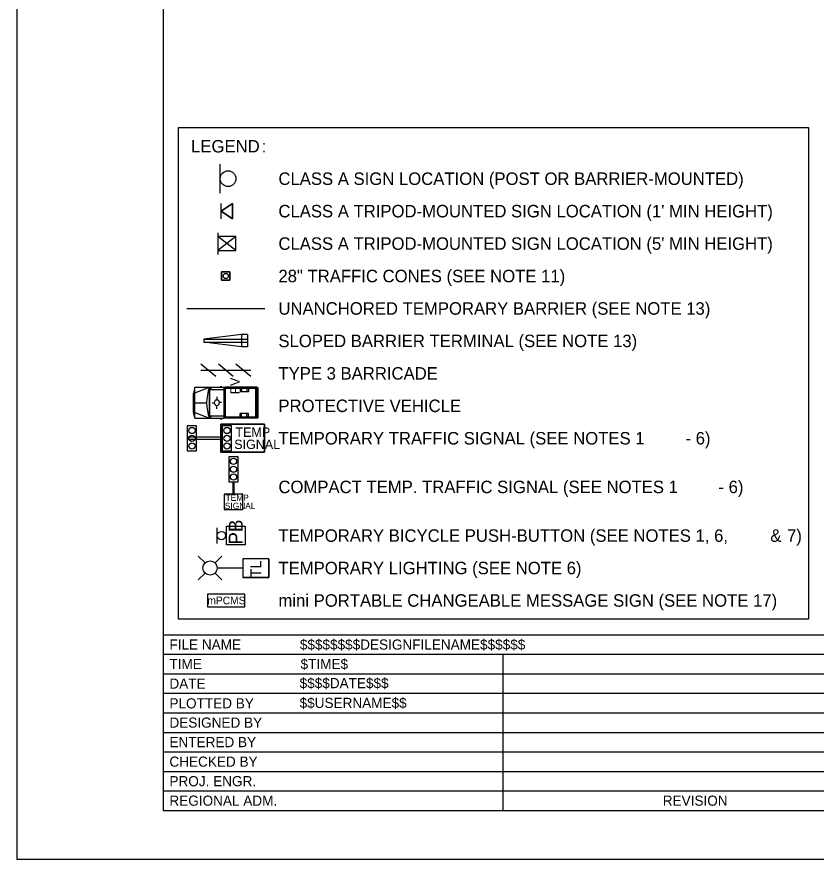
# Model space of a CAD drawing. Extents: x 99982 to 100176, y 99905 to 100011.
# Drawn here: x 100099.06 to 100104.19, y 99969.69 to 99975.09 of the extents above; entities that cross this region are included whole.
import ezdxf

# ---------------------------------------------------------------- set-up
doc = ezdxf.new("R2010")
doc.units = 0
for name, color, linetype in [('SH_GI_PlotLimits', 7, 'Continuous'), ('SH_GI_SheetBorder', 7, 'Continuous'), ('SH_GI_SheetTextInCells', 7, 'Continuous'), ('SH_GI_TitleBlockText', 7, 'Continuous'), ('TR_WZ_BarricadeType3', 7, 'Continuous'), ('TR_WZ_BarrierTemp', 7, 'Continuous'), ('TR_WZ_PortableChangeMessageSign', 7, 'Continuous'), ('TR_WZ_PortableLightStandard', 7, 'Continuous'), ('TR_WZ_PortableSignMount5ftMinBlk-Wht', 7, 'Continuous'), ('TR_WZ_PortableSignMountBlk-Wht', 7, 'Continuous'), ('TR_WZ_ProtectiveVehicle', 7, 'Continuous'), ('TR_WZ_ScaleTerminalEndSection', 7, 'Continuous'), ('TR_WZ_Sign', 7, 'Continuous'), ('TR_WZ_TempSignal', 7, 'Continuous'), ('TR_WZ_TrafficCone', 7, 'Continuous'), ('TR_WZ_WorkZoneDetails', 7, 'Continuous'), ('TR_WZ_WorkZoneTextCurrent', 7, 'Continuous')]:
    doc.layers.add(name, color=color, linetype=linetype)

msp = doc.modelspace()

# ---------------------------------------------------------------- linework, layer by layer
at = {"layer": 'SH_GI_PlotLimits'}
msp.add_lwpolyline([(100099.0625, 99969.6875), (100116.0625, 99969.6875), (100116.0625, 99980.6875), (100099.0625, 99980.6875)], close=True, dxfattribs=at)
at = {"layer": 'SH_GI_SheetBorder'}
for p, q in [((100100, 99980.375), (100100, 99970)), ((100100, 99971.1259), (100115.75, 99971.1259)), ((100100, 99971.0008), (100107.4566, 99971.0008)), ((100102.179, 99971.0008), (100102.179, 99970)), ((100100, 99970.8757), (100102.1821, 99970.8757)), ((100102.1821, 99970.8757), (100105.4466, 99970.8757)), ((100100, 99970.7506), (100102.1821, 99970.7506)), ((100102.1821, 99970.7506), (100105.4466, 99970.7506)), ((100100, 99970.6255), (100105.4466, 99970.6255)), ((100100, 99970.5004), (100105.4466, 99970.5004)), ((100100, 99970.3753), (100105.4466, 99970.3753)), ((100100, 99970.2502), (100105.4466, 99970.2502)), ((100100, 99970.1251), (100105.4466, 99970.1251)), ((100100, 99970), (100115.75, 99970))]:
    msp.add_line(p, q, dxfattribs=at)
at = {"layer": 'TR_WZ_BarricadeType3'}
for p, q in [((100100.3381, 99972.7823), (100100.2425, 99972.8615)), ((100100.2425, 99972.8219), (100100.5625, 99972.8219)), ((100100.4503, 99972.7823), (100100.3547, 99972.8615)), ((100100.5625, 99972.7823), (100100.4669, 99972.8615))]:
    msp.add_line(p, q, dxfattribs=at)
at = {"layer": 'TR_WZ_BarrierTemp'}
msp.add_line((100100.1525, 99973.2179), (100100.6525, 99973.2179), dxfattribs=at)
at = {"layer": 'TR_WZ_PortableChangeMessageSign'}
msp.add_lwpolyline([(100100.2841, 99971.3059), (100100.5241, 99971.3059), (100100.5241, 99971.3859), (100100.2841, 99971.3859)], close=True, dxfattribs=at)
msp.add_lwpolyline([(100100.2841, 99971.3059), (100100.5241, 99971.3059), (100100.5241, 99971.3859), (100100.2841, 99971.3859), (100100.2841, 99971.3059)], dxfattribs=at)
at = {"layer": 'TR_WZ_PortableLightStandard'}
for p, q in [((100100.2692, 99971.5863), (100100.2261, 99971.6293)), ((100100.3339, 99971.5863), (100100.377, 99971.6293)), ((100100.6777, 99971.6139), (100100.5117, 99971.6139)), ((100100.5117, 99971.6139), (100100.5117, 99971.4939)), ((100100.6777, 99971.6139), (100100.5117, 99971.6139)), ((100100.6777, 99971.6139), (100100.6777, 99971.4939)), ((100100.2692, 99971.5215), (100100.2261, 99971.4784)), ((100100.3339, 99971.5215), (100100.377, 99971.4784)), ((100100.5117, 99971.5539), (100100.3473, 99971.5539)), ((100100.6777, 99971.4939), (100100.5117, 99971.4939)), ((100100.5117, 99971.4939), (100100.6777, 99971.4939))]:
    msp.add_line(p, q, dxfattribs=at)
for points in [[(100100.5117, 99971.6139), (100100.5117, 99971.5539), (100100.5117, 99971.4939)], [(100100.6777, 99971.4939), (100100.6777, 99971.5539), (100100.6777, 99971.6139)]]:
    msp.add_lwpolyline(points, dxfattribs=at)
msp.add_circle((100100.3015, 99971.5539), 0.0457, dxfattribs=at)
msp.add_circle((100100.3015, 99971.5539), 0.0457, dxfattribs=at)
at = {"layer": 'TR_WZ_PortableSignMount5ftMinBlk-Wht'}
for p, q in [((100100.3512, 99973.7029), (100100.3512, 99973.5649)), ((100100.4663, 99973.5891), (100100.3512, 99973.6787)), ((100100.4663, 99973.6787), (100100.3512, 99973.5891)), ((100100.4088, 99973.6339), (100100.4088, 99973.6339)), ((100100.4089, 99973.6338), (100100.4089, 99973.6338))]:
    msp.add_line(p, q, dxfattribs=at)
msp.add_lwpolyline([(100100.4663, 99973.5891), (100100.4663, 99973.6787), (100100.3512, 99973.6787), (100100.3512, 99973.5891)], close=True, dxfattribs=at)
at = {"layer": 'TR_WZ_PortableSignMountBlk-Wht'}
msp.add_line((100100.3728, 99973.7919), (100100.3728, 99973.8919), dxfattribs=at)
msp.add_lwpolyline([(100100.3728, 99973.8418), (100100.4447, 99973.8919), (100100.4447, 99973.7919)], close=True, dxfattribs=at)
at = {"layer": 'TR_WZ_ProtectiveVehicle'}
for p, q in [((100100.2036, 99972.7139), (100100.1944, 99972.6735)), ((100100.2036, 99972.5139), (100100.2036, 99972.7139)), ((100100.2036, 99972.7139), (100100.3925, 99972.7139)), ((100100.2036, 99972.6773), (100100.2981, 99972.7139)), ((100100.2981, 99972.5139), (100100.2981, 99972.7139)), ((100100.2998, 99972.5139), (100100.2998, 99972.7139)), ((100100.3098, 99972.6984), (100100.2998, 99972.7139)), ((100100.3668, 99972.7167), (100100.3781, 99972.7167)), ((100100.3925, 99972.5139), (100100.3925, 99972.7139)), ((100100.601, 99972.7139), (100100.3953, 99972.7139)), ((100100.3953, 99972.5139), (100100.3953, 99972.7139)), ((100100.601, 99972.5139), (100100.601, 99972.7139)), ((100100.6061, 99972.7106), (100100.6017, 99972.7106)), ((100100.6017, 99972.5172), (100100.6017, 99972.7106)), ((100100.1944, 99972.5543), (100100.1944, 99972.6735)), ((100100.2998, 99972.6984), (100100.3925, 99972.6984)), ((100100.3458, 99972.6524), (100100.3455, 99972.6373)), ((100100.5952, 99972.7059), (100100.4011, 99972.7059)), ((100100.4011, 99972.5219), (100100.4011, 99972.7059)), ((100100.4938, 99972.7059), (100100.4938, 99972.6829)), ((100100.5488, 99972.6829), (100100.4938, 99972.6829)), ((100100.5038, 99972.7059), (100100.5038, 99972.6829)), ((100100.5378, 99972.7059), (100100.5378, 99972.6829)), ((100100.5488, 99972.7059), (100100.5488, 99972.6829)), ((100100.5952, 99972.5219), (100100.5952, 99972.7059)), ((100100.6106, 99972.5233), (100100.6106, 99972.7045)), ((100100.2036, 99972.6139), (100100.2795, 99972.6139)), ((100100.315, 99972.6138), (100100.3276, 99972.6138)), ((100100.3592, 99972.6142), (100100.3592, 99972.6142)), ((100100.376, 99972.6147), (100100.3611, 99972.6143)), ((100100.6106, 99972.628), (100100.6017, 99972.6242)), ((100100.6106, 99972.5998), (100100.6017, 99972.6036)), ((100100.6082, 99972.6139), (100100.6041, 99972.6139)), ((100100.6061, 99972.6111), (100100.6061, 99972.6167)), ((100100.2036, 99972.5139), (100100.1944, 99972.5543)), ((100100.2036, 99972.5505), (100100.2981, 99972.5139)), ((100100.3451, 99972.5743), (100100.3451, 99972.5904)), ((100100.5488, 99972.5449), (100100.4938, 99972.5449)), ((100100.4938, 99972.5219), (100100.4938, 99972.5449)), ((100100.5038, 99972.5219), (100100.5038, 99972.5449)), ((100100.5378, 99972.5219), (100100.5378, 99972.5449)), ((100100.5488, 99972.5219), (100100.5488, 99972.5449)), ((100100.2036, 99972.5139), (100100.3925, 99972.5139)), ((100100.2998, 99972.5139), (100100.3118, 99972.5294)), ((100100.2998, 99972.5294), (100100.3925, 99972.5294)), ((100100.3668, 99972.5111), (100100.3781, 99972.5111)), ((100100.601, 99972.5139), (100100.3953, 99972.5139)), ((100100.5952, 99972.5219), (100100.4011, 99972.5219)), ((100100.6061, 99972.5172), (100100.6017, 99972.5172))]:
    msp.add_line(p, q, dxfattribs=at)
for centre, major_axis, start_param, end_param in [((100100.4331, 99972.6139), (0, -0.2099), 4.215852, 5.209111), ((100100.6061, 99972.7045), (0, 0.0061), 4.712389, 6.283185), ((100100.6061, 99972.5233), (0, -0.0061), 6.283185, 7.853982)]:
    msp.add_ellipse(centre, major_axis=major_axis, ratio=0.73155, start_param=start_param, end_param=end_param, dxfattribs=at)
for centre, major_axis in [((100100.3451, 99972.6139), (0, 0.0193)), ((100100.6061, 99972.6139), (0, 0.00282))]:
    msp.add_ellipse(centre, major_axis=major_axis, ratio=0.73155, dxfattribs=at)
at = {"layer": 'TR_WZ_ScaleTerminalEndSection'}
for p, q in [((100100.5025, 99973.051), (100100.2625, 99973.021)), ((100100.5025, 99973.051), (100100.5025, 99972.971)), ((100100.5425, 99973.051), (100100.5025, 99973.051)), ((100100.5425, 99973.051), (100100.5425, 99972.971)), ((100100.2625, 99973.021), (100100.5425, 99973.021)), ((100100.2625, 99973.021), (100100.2625, 99973.001)), ((100100.2625, 99973.001), (100100.5425, 99973.001)), ((100100.5025, 99972.971), (100100.2625, 99973.001)), ((100100.5425, 99972.971), (100100.5025, 99972.971))]:
    msp.add_line(p, q, dxfattribs=at)
at = {"layer": 'TR_WZ_Sign'}
for p, q in [((100100.3668, 99973.9567), (100100.3668, 99974.1431)), ((100100.3474, 99971.7119), (100100.3474, 99971.8119))]:
    msp.add_line(p, q, dxfattribs=at)
for centre, radius in [((100100.4172, 99974.05), 0.0504), ((100100.4172, 99974.05), 0.0504), ((100100.3744, 99971.762), 0.027), ((100100.3744, 99971.762), 0.027)]:
    msp.add_circle(centre, radius, dxfattribs=at)
at = {"layer": 'TR_WZ_TempSignal'}
for p, q in [((100100.215, 99972.4658), (100100.1551, 99972.4658)), ((100100.1551, 99972.4658), (100100.1551, 99972.306)), ((100100.215, 99972.306), (100100.215, 99972.4658)), ((100100.3701, 99972.4759), (100100.6501, 99972.4759)), ((100100.3701, 99972.2959), (100100.3701, 99972.4759)), ((100100.6501, 99972.4759), (100100.3701, 99972.4759)), ((100100.3701, 99972.4759), (100100.3701, 99972.3926)), ((100100.44, 99972.4658), (100100.3801, 99972.4658)), ((100100.3801, 99972.4658), (100100.3801, 99972.306)), ((100100.44, 99972.306), (100100.44, 99972.4658)), ((100100.6501, 99972.4759), (100100.6501, 99972.2959)), ((100100.6501, 99972.2959), (100100.6501, 99972.4759)), ((100100.3701, 99972.3926), (100100.1551, 99972.3926)), ((100100.1551, 99972.3926), (100100.1551, 99972.3792)), ((100100.3701, 99972.3792), (100100.3701, 99972.3926)), ((100100.3701, 99972.3926), (100100.3701, 99972.3792)), ((100100.1551, 99972.3792), (100100.3701, 99972.3792)), ((100100.3701, 99972.3792), (100100.3701, 99972.2959)), ((100100.1551, 99972.306), (100100.215, 99972.306)), ((100100.6501, 99972.2959), (100100.3701, 99972.2959)), ((100100.3701, 99972.2959), (100100.6501, 99972.2959)), ((100100.3801, 99972.306), (100100.44, 99972.306)), ((100100.4819, 99972.2672), (100100.422, 99972.2672)), ((100100.422, 99972.2672), (100100.422, 99972.1075)), ((100100.4819, 99972.1075), (100100.4819, 99972.2672)), ((100100.422, 99972.1075), (100100.4819, 99972.1075)), ((100100.5119, 99972.0275), (100100.3919, 99972.0275)), ((100100.3919, 99972.0275), (100100.3919, 99971.983)), ((100100.5119, 99971.9297), (100100.5119, 99972.0275)), ((100100.3919, 99971.983), (100100.3919, 99971.9742)), ((100100.3919, 99971.9742), (100100.3919, 99971.9297)), ((100100.3919, 99971.9297), (100100.5119, 99971.9297))]:
    msp.add_line(p, q, dxfattribs=at)
for points in [[(100100.215, 99972.4658), (100100.1551, 99972.4658), (100100.1551, 99972.306), (100100.215, 99972.306), (100100.215, 99972.4658)], [(100100.44, 99972.4658), (100100.3801, 99972.4658), (100100.3801, 99972.306), (100100.44, 99972.306), (100100.44, 99972.4658)], [(100100.4819, 99972.2672), (100100.422, 99972.2672), (100100.422, 99972.1075), (100100.4819, 99972.1075), (100100.4819, 99972.2672)], [(100100.5119, 99972.0275), (100100.3919, 99972.0275), (100100.3919, 99971.9297), (100100.5119, 99971.9297), (100100.5119, 99972.0275)]]:
    msp.add_lwpolyline(points, dxfattribs=at)
for points in [[(100100.4494, 99972.1075), (100100.4544, 99972.1075), (100100.4544, 99972.0275), (100100.4494, 99972.0275)], [(100100.4064, 99971.7019), (100100.4064, 99971.8219), (100100.5264, 99971.8219), (100100.5264, 99971.7019)], [(100100.4064, 99971.7019), (100100.4064, 99971.8219), (100100.5264, 99971.8219), (100100.5264, 99971.7019)]]:
    msp.add_lwpolyline(points, close=True, dxfattribs=at)
for centre in [(100100.1851, 99972.4358), (100100.1851, 99972.4358), (100100.4101, 99972.4358), (100100.4101, 99972.4358), (100100.1851, 99972.3859), (100100.1851, 99972.3859), (100100.4101, 99972.3859), (100100.4101, 99972.3859), (100100.1851, 99972.336), (100100.1851, 99972.336), (100100.4101, 99972.336), (100100.4101, 99972.336), (100100.4519, 99972.2373), (100100.4519, 99972.2373), (100100.4519, 99972.1874), (100100.4519, 99972.1874), (100100.4519, 99972.1374), (100100.4519, 99972.1374)]:
    msp.add_circle(centre, 0.02, dxfattribs=at)
at = {"layer": 'TR_WZ_TrafficCone'}
for points in [[(100100.3759, 99973.4526), (100100.4293, 99973.4526), (100100.4293, 99973.3992), (100100.3759, 99973.3992), (100100.3759, 99973.4526)], [(100100.3759, 99973.3992), (100100.4293, 99973.3992), (100100.4293, 99973.4526), (100100.3759, 99973.4526), (100100.3759, 99973.3992)]]:
    msp.add_lwpolyline(points, dxfattribs=at)
msp.add_circle((100100.4026, 99973.4259), 0.0167, dxfattribs=at)
at = {"layer": 'TR_WZ_WorkZoneDetails'}
msp.add_lwpolyline([(100100.4447, 99973.7919), (100100.4447, 99973.8919), (100100.3728, 99973.8418), (100100.4447, 99973.7919)], dxfattribs=at)
at = {"layer": 'TR_WZ_WorkZoneTextCurrent'}
msp.add_lwpolyline([(100100.1, 99974.3779), (100104.1384, 99974.3779), (100104.1384, 99971.2259), (100100.1, 99971.2259)], close=True, dxfattribs=at)

# ---------------------------------------------------------------- texts
at = {"layer": 'SH_GI_SheetTextInCells'}
for s, height, p in [('FILE NAME', 0.06505, (100100.041, 99971.0308)), ('TIME', 0.06505, (100100.041, 99970.9057)), ('DATE', 0.06505, (100100.041, 99970.7806)), ('PLOTTED BY', 0.06505, (100100.041, 99970.6538)), ('DESIGNED BY', 0.065052, (100100.041, 99970.5304)), ('ENTERED BY', 0.06505, (100100.041, 99970.4053)), ('CHECKED BY', 0.06505, (100100.041, 99970.2802)), ('PROJ. ENGR.', 0.065052, (100100.041, 99970.1551)), ('REGIONAL ADM.', 0.065052, (100100.041, 99970.03)), ('REVISION', 0.06505, (100103.2048, 99970.03))]:
    msp.add_text(s, height=height, dxfattribs=at).set_placement(p)
at = {"layer": 'SH_GI_TitleBlockText'}
for s, height, p in [('$$$$$$$$DESIGNFILENAME$$$$$$', 0.065052, (100100.8775, 99971.0308)), ('$TIME$', 0.06505, (100100.882, 99970.9059)), ('$$$$DATE$$$', 0.065052, (100100.8759, 99970.7835)), ('$$USERNAME$$', 0.065052, (100100.8759, 99970.6567))]:
    msp.add_text(s, height=height, dxfattribs=at).set_placement(p)
at = {"layer": 'TR_WZ_PortableChangeMessageSign'}
msp.add_text('mPCMS', height=0.04909, rotation=360, dxfattribs=at).set_placement((100100.2845, 99971.3214))
at = {"layer": 'TR_WZ_PortableLightStandard'}
msp.add_text('TL', height=0.07, rotation=90, dxfattribs=at).set_placement((100100.6297, 99971.4937))
at = {"layer": 'TR_WZ_ProtectiveVehicle'}
msp.add_text('PV', height=0.06, rotation=90, dxfattribs=at).set_placement((100100.4913, 99972.6677))
at = {"layer": 'TR_WZ_TempSignal'}
for s, height, p in [('TEMP', 0.06, (100100.4641, 99972.3949)), ('SIGNAL', 0.06, (100100.4567, 99972.3169)), ('TEMP', 0.04, (100100.4013, 99971.9846)), ('SIGNAL', 0.04, (100100.3963, 99971.9326))]:
    msp.add_text(s, height=height, dxfattribs=at).set_placement(p)
msp.add_text('PB', height=0.09, rotation=90, dxfattribs=at).set_placement((100100.5114, 99971.7042))
at = {"layer": 'TR_WZ_WorkZoneTextCurrent'}
for s, p in [('LEGEND', (100100.18, 99974.2179)), (':', (100100.6328, 99974.2179)), ('CLASS A SIGN LOCATION (POST OR BARRIER-MOUNTED)', (100100.74, 99974.0099)), ("CLASS A TRIPOD-MOUNTED SIGN LOCATION (1' MIN HEIGHT)", (100100.74, 99973.8019)), ("CLASS A TRIPOD-MOUNTED SIGN LOCATION (5' MIN HEIGHT)", (100100.74, 99973.5939)), ('28" TRAFFIC CONES (SEE NOTE 11)', (100100.74, 99973.3859)), ('UNANCHORED TEMPORARY BARRIER (SEE NOTE 13)', (100100.74, 99973.1779)), ('SLOPED BARRIER TERMINAL (SEE NOTE 13)', (100100.74, 99972.9699)), ('TYPE 3 BARRICADE', (100100.74, 99972.7619)), ('PROTECTIVE VEHICLE', (100100.74, 99972.5539)), ('TEMPORARY TRAFFIC SIGNAL (SEE NOTES 1', (100100.74, 99972.3459)), ('- 6)', (100103.3504, 99972.3459)), ('COMPACT TEMP. TRAFFIC SIGNAL (SEE NOTES 1', (100100.74, 99972.0339)), ('- 6)', (100103.5616, 99972.0339)), ('TEMPORARY BICYCLE PUSH-BUTTON (SEE NOTES 1, 6,', (100100.74, 99971.7219)), ('&', (100103.8945, 99971.7219)), ('7)', (100104.0017, 99971.7219)), ('TEMPORARY LIGHTING (SEE NOTE 6)', (100100.74, 99971.5139)), ('mini PORTABLE CHANGEABLE MESSAGE SIGN (SEE NOTE 17)', (100100.74, 99971.3059))]:
    msp.add_text(s, height=0.08, rotation=360, dxfattribs=at).set_placement(p)

doc.saveas('drawing.dxf')
